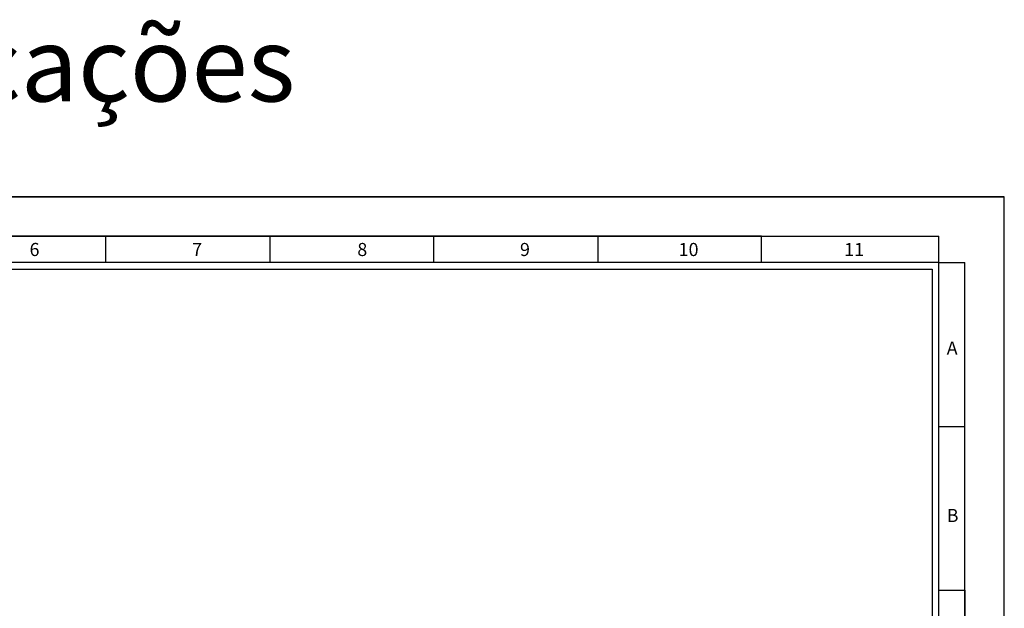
# Model space of a CAD drawing. Header units: millimetres. Extents: x -559 to 10735, y -2326 to 222.
# Tile 601 of 656: x 6955 to 7252, y -1281 to -1104. Entities that reach past the tile are written whole.
import ezdxf

# ---------------------------------------------------------------- set-up
doc = ezdxf.new("R2010")
doc.units = ezdxf.units.MM
doc.header["$LTSCALE"] = 4
doc.layers.add('Modelo', color=251, linetype='Continuous')
doc.layers.add('Titulos de Pagina', color=1, linetype='Continuous')
doc.styles.add('STYLE1', font='txt', dxfattribs={"width": 0.8})

msp = doc.modelspace()

# ---------------------------------------------------------------- linework, layer by layer
at = {"layer": 'Modelo'}
for p, q in [((6664.77, -1157.17), (7252.02, -1157.17)), ((7178.86, -1169.03), (6684.54, -1169.03)), ((6882.27, -1169.03), (6981.13, -1169.03)), ((6981.13, -1176.94), (6981.13, -1169.03)), ((6981.13, -1169.03), (7080, -1169.03)), ((7030.57, -1169.03), (7030.57, -1176.94)), ((7080, -1176.94), (7080, -1169.03)), ((7080, -1169.03), (7178.86, -1169.03)), ((7129.43, -1169.03), (7129.43, -1176.94)), ((7178.86, -1176.94), (7178.86, -1169.03)), ((7178.86, -1169.03), (7232.25, -1169.03)), ((7232.25, -1176.94), (7232.25, -1169.03)), ((7232.25, -1176.94), (7240.16, -1176.94)), ((7232.25, -1275.81), (7232.25, -1176.94)), ((7240.16, -1275.81), (7240.16, -1176.94)), ((7232.25, -1226.38), (7240.16, -1226.38)), ((7232.25, -1275.81), (7240.16, -1275.81)), ((7240.16, -1275.81), (7240.16, -1552.63)), ((7240.16, -1374.67), (7240.16, -1275.81))]:
    msp.add_line(p, q, dxfattribs=at)
for points in [[(6664.77, -1572.4), (7252.02, -1572.4), (7252.02, -1157.17), (6664.77, -1157.17)], [(6684.54, -1552.63), (7232.25, -1552.63), (7232.25, -1176.94), (6684.54, -1176.94)], [(7230.27, -1550.65), (6686.52, -1550.65), (6686.52, -1178.92), (7230.27, -1178.92)]]:
    msp.add_lwpolyline(points, close=True, dxfattribs=at)

# ---------------------------------------------------------------- texts
at = {"layer": 'Modelo', "attachment_point": 1}
for s, insert, char_height in [('6', (6958.12, -1171.06), 3.95), ('7', (7007.15, -1171.06), 3.95), ('8', (7056.95, -1171.06), 3.95), ('9', (7106, -1171.06), 3.95), ('10', (7153.83, -1171.06), 3.955), ('11', (7203.76, -1171.06), 3.955), ('A', (7234.66, -1200.79), 3.95), ('B', (7234.66, -1251.28), 3.95)]:
    msp.add_mtext_dynamic_manual_height_columns(s, width=54.2922, gutter_width=19.77, heights=[0], dxfattribs=dict(at, insert=insert, char_height=char_height))
at = {"layer": 'Titulos de Pagina', "insert": (6664.77, -1105.93), "char_height": 22.4602, "attachment_point": 1, "style": 'STYLE1'}
msp.add_mtext_dynamic_manual_height_columns('CCTV e Telecomunicações', width=513.5416, gutter_width=112.3, heights=[0], dxfattribs=at)

doc.saveas('drawing.dxf')
